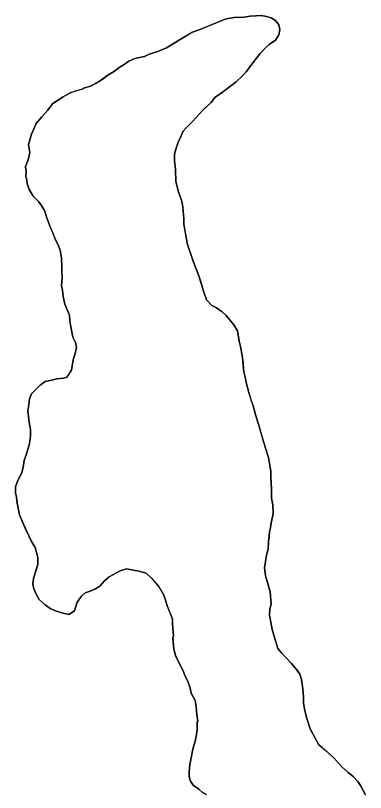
# Model space of a CAD drawing. Extents: x 3172297 to 3210190, y 958463 to 983887.
# Drawn here: x 3188978 to 3189207, y 971922 to 972430 of the extents above; entities that cross this region are included whole.
import ezdxf

# ---------------------------------------------------------------- set-up
doc = ezdxf.new("R2010")
doc.units = 0
doc.layers.add('V-SITE-VEGE', color=7, linetype='Continuous')
doc.layers.add('V-TOPO-SHOR', color=7, linetype='Continuous')

msp = doc.modelspace()

# ---------------------------------------------------------------- linework, layer by layer
at = {"layer": 'V-SITE-VEGE'}
for p, q in [((3189115.67, 972428), (3189099.08, 972421.28)), ((3189120.79, 972428.84), (3189115.67, 972428)), ((3189127.4, 972429.07), (3189120.79, 972428.84)), ((3189131.31, 972429.63), (3189127.4, 972429.07)), ((3189138.52, 972430.15), (3189131.31, 972429.63)), ((3189142.12, 972429.51), (3189138.52, 972430.15)), ((3189145.11, 972428.57), (3189142.12, 972429.51)), ((3189148.09, 972426.74), (3189145.11, 972428.57)), ((3189150.17, 972424.01), (3189148.09, 972426.74)), ((3189150.73, 972421), (3189150.17, 972424.01)), ((3189093.65, 972419.24), (3189085.49, 972414.53)), ((3189099.08, 972421.28), (3189093.65, 972419.24)), ((3189147.95, 972414.12), (3189150.09, 972417.41)), ((3189150.09, 972417.41), (3189150.73, 972421)), ((3189085.49, 972414.53), (3189076.72, 972408.92)), ((3189143.72, 972411.17), (3189147.95, 972414.12)), ((3189070.99, 972406.58), (3189065.26, 972404.84)), ((3189076.72, 972408.92), (3189070.99, 972406.58)), ((3189137.94, 972405.23), (3189140.98, 972408.5)), ((3189140.98, 972408.5), (3189143.72, 972411.17)), ((3189055.92, 972401.94), (3189052, 972400.18)), ((3189062.24, 972403.37), (3189055.92, 972401.94)), ((3189065.26, 972404.84), (3189062.24, 972403.37)), ((3189133.07, 972399.28), (3189137.94, 972405.23)), ((3189048.97, 972398.11), (3189045.64, 972396.05)), ((3189052, 972400.18), (3189048.97, 972398.11)), ((3189130.63, 972396), (3189133.07, 972399.28)), ((3189042.62, 972393.68), (3189038.38, 972391.03)), ((3189045.64, 972396.05), (3189042.62, 972393.68)), ((3189126.37, 972390.64), (3189128.8, 972393.32)), ((3189128.8, 972393.32), (3189130.63, 972396)), ((3189032.93, 972387.18), (3189026.89, 972383.95)), ((3189038.38, 972391.03), (3189032.93, 972387.18)), ((3189111.82, 972378.79), (3189122.12, 972386.79)), ((3189122.12, 972386.79), (3189126.37, 972390.64)), ((3189022.07, 972382.2), (3189013.63, 972379.59)), ((3189022.37, 972382.5), (3189022.07, 972382.2)), ((3189026.89, 972383.95), (3189022.37, 972382.5)), ((3189009.09, 972376.94), (3189002.44, 972372.51)), ((3189013.63, 972379.59), (3189009.09, 972376.94)), ((3189105.75, 972373.16), (3189108.49, 972376.73)), ((3189108.49, 972376.73), (3189111.82, 972378.79)), ((3189002.44, 972372.51), (3188998.78, 972368.04)), ((3189100.29, 972368.11), (3189105.75, 972373.16)), ((3188998.78, 972368.04), (3188995.13, 972363.88)), ((3189093.6, 972360.68), (3189100.29, 972368.11)), ((3188995.13, 972363.88), (3188991.48, 972359.42)), ((3189089.65, 972356.82), (3189093.6, 972360.68)), ((3188991.48, 972359.42), (3188988.4, 972352.54)), ((3189087.52, 972354.44), (3189089.65, 972356.82)), ((3188988.4, 972352.54), (3188986.52, 972345.66)), ((3189085.06, 972349.06), (3189087.52, 972354.44)), ((3188986.52, 972345.66), (3188987.36, 972340.54)), ((3189083.2, 972343.97), (3189084.13, 972346.67)), ((3189084.13, 972346.67), (3189085.06, 972349.06)), ((3188987.36, 972340.54), (3188986.11, 972335.75)), ((3189081.95, 972339.48), (3189083.2, 972343.97)), ((3188986.11, 972335.75), (3188984.56, 972331.26)), ((3189081.9, 972334.98), (3189081.95, 972339.48)), ((3188984.56, 972331.26), (3188984.82, 972327.66)), ((3189082.44, 972329.27), (3189081.9, 972334.98)), ((3188984.82, 972327.66), (3188984.78, 972324.65)), ((3189082.65, 972321.46), (3189082.44, 972329.27)), ((3188984.78, 972324.65), (3188985.08, 972323.75)), ((3188985.08, 972323.75), (3188985.63, 972320.14)), ((3188985.63, 972320.14), (3188986.79, 972316.22)), ((3189084.38, 972314.83), (3189082.65, 972321.46)), ((3188986.79, 972316.22), (3188989.45, 972311.99)), ((3189086.71, 972308.5), (3189084.38, 972314.83)), ((3188989.45, 972311.99), (3188993.01, 972308.35)), ((3188993.01, 972308.35), (3188994.78, 972305.92)), ((3188994.78, 972305.92), (3188996.85, 972302.6)), ((3189087.27, 972304.89), (3189086.71, 972308.5)), ((3189088.08, 972297.07), (3189087.27, 972304.89)), ((3188996.85, 972302.6), (3188998.59, 972297.17)), ((3188998.59, 972297.17), (3189000.63, 972291.74)), ((3189088.04, 972293.47), (3189088.08, 972297.07)), ((3189000.63, 972291.74), (3189004.14, 972283.29)), ((3189090.3, 972280.23), (3189088.04, 972293.47)), ((3189004.14, 972283.29), (3189005.61, 972280.58)), ((3189005.61, 972280.58), (3189007.07, 972276.66)), ((3189094.37, 972268.77), (3189090.3, 972280.23)), ((3189007.07, 972276.66), (3189007.91, 972271.54)), ((3189007.91, 972271.54), (3189008.15, 972265.83)), ((3189008.15, 972265.83), (3189008.12, 972262.83)), ((3189097.88, 972259.72), (3189094.37, 972268.77)), ((3189008.12, 972262.83), (3189008.37, 972258.62)), ((3189100.77, 972249.78), (3189097.88, 972259.72)), ((3189008.37, 972258.62), (3189008.01, 972253.22)), ((3189008.01, 972253.22), (3189008.58, 972250.21)), ((3189008.58, 972250.21), (3189009.14, 972246.3)), ((3189102.81, 972244.05), (3189100.77, 972249.78)), ((3189009.14, 972246.3), (3189010.28, 972241.18)), ((3189106.37, 972240.41), (3189102.81, 972244.05)), ((3189010.28, 972241.18), (3189013.2, 972233.94)), ((3189109.35, 972238.87), (3189106.37, 972240.41)), ((3189112.93, 972236.13), (3189109.35, 972238.87)), ((3189013.2, 972233.94), (3189013.46, 972230.34)), ((3189115.61, 972233.7), (3189112.93, 972236.13)), ((3189120.64, 972227.64), (3189115.61, 972233.7)), ((3189013.46, 972230.34), (3189014.02, 972226.43)), ((3189014.02, 972226.43), (3189015.44, 972219.5)), ((3189123, 972223.71), (3189120.64, 972227.64)), ((3189124.13, 972217.08), (3189123, 972223.71)), ((3189015.44, 972219.5), (3189017.21, 972216.18)), ((3189017.21, 972216.18), (3189017.77, 972212.87)), ((3189124.99, 972213.47), (3189124.13, 972217.08)), ((3189126.41, 972206.25), (3189124.99, 972213.47)), ((3189017.13, 972209.87), (3189015.58, 972204.79)), ((3189017.77, 972212.87), (3189017.13, 972209.87)), ((3189015.58, 972204.79), (3189014.6, 972197.89)), ((3189126.93, 972198.73), (3189126.41, 972206.25)), ((3189014.6, 972197.89), (3189011.54, 972193.42)), ((3189127.21, 972196.93), (3189126.93, 972198.73)), ((3189009.44, 972192.84), (3189004.93, 972192.29)), ((3189011.54, 972193.42), (3189009.44, 972192.84)), ((3189128.07, 972193.32), (3189127.21, 972196.93)), ((3189128.63, 972190.01), (3189128.07, 972193.32)), ((3188994.07, 972188.21), (3188988.3, 972182.57)), ((3188997.4, 972190.57), (3188994.07, 972188.21)), ((3189001.61, 972191.43), (3188997.4, 972190.57)), ((3189004.93, 972192.29), (3189001.61, 972191.43)), ((3189130.36, 972183.38), (3189128.63, 972190.01)), ((3188988.3, 972182.57), (3188987.06, 972179.28)), ((3189133.26, 972174.64), (3189130.36, 972183.38)), ((3188987.06, 972179.28), (3188986.72, 972175.38)), ((3188986.72, 972175.38), (3188986.07, 972171.48)), ((3189134.99, 972168.01), (3189133.26, 972174.64)), ((3188986.07, 972171.48), (3188986.89, 972163.96)), ((3189136.73, 972162.59), (3189134.99, 972168.01)), ((3188986.89, 972163.96), (3188987.74, 972159.15)), ((3189141.36, 972146.92), (3189136.73, 972162.59)), ((3188987.74, 972159.15), (3188987.69, 972154.95)), ((3188987.69, 972154.95), (3188987.04, 972149.85)), ((3188987.04, 972149.85), (3188985.16, 972143.26)), ((3188985.16, 972143.26), (3188983.61, 972138.77)), ((3189143.4, 972140.89), (3189141.36, 972146.92)), ((3188983.61, 972138.77), (3188982.96, 972134.28)), ((3189144.8, 972131.87), (3189143.4, 972140.89)), ((3188982.96, 972134.28), (3188982.02, 972130.98)), ((3189144.75, 972127.66), (3189144.8, 972131.87)), ((3188982.02, 972130.98), (3188978.95, 972124.71)), ((3189145.27, 972120.15), (3189144.75, 972127.66)), ((3188978.01, 972121.72), (3188977.97, 972117.82)), ((3188978.95, 972124.71), (3188978.01, 972121.72)), ((3188977.97, 972117.82), (3188978.53, 972114.8)), ((3189145.2, 972114.14), (3189145.27, 972120.15)), ((3188978.53, 972114.8), (3188979.09, 972110.89)), ((3189146.05, 972109.93), (3189145.2, 972114.14)), ((3188979.09, 972110.89), (3188980.51, 972103.37)), ((3189146.29, 972104.22), (3189146.05, 972109.93)), ((3188980.51, 972103.37), (3188982.85, 972097.64)), ((3189145.02, 972097.93), (3189146.29, 972104.22)), ((3188982.85, 972097.64), (3188986.96, 972089.18)), ((3189144.69, 972094.93), (3189145.02, 972097.93)), ((3189143.38, 972085.93), (3189144.05, 972091.93)), ((3189144.05, 972091.93), (3189144.69, 972094.93)), ((3188986.96, 972089.18), (3188988.12, 972086.17)), ((3188988.12, 972086.17), (3188990.78, 972081.93)), ((3189143.03, 972081.13), (3189143.38, 972085.93)), ((3188990.78, 972081.93), (3188992.51, 972075.31)), ((3189141.77, 972076.04), (3189143.03, 972081.13)), ((3189141.43, 972072.44), (3189141.77, 972076.04)), ((3188992.46, 972070.81), (3188989.65, 972061.53)), ((3188992.51, 972075.31), (3188992.46, 972070.81)), ((3189140.79, 972068.84), (3189141.43, 972072.44)), ((3189039.22, 972062.77), (3189046.46, 972066.6)), ((3189046.46, 972066.6), (3189050.39, 972068.05)), ((3189050.39, 972068.05), (3189058.48, 972066.46)), ((3189058.48, 972066.46), (3189063.27, 972065.21)), ((3189141.33, 972063.43), (3189140.79, 972068.84)), ((3188989.65, 972061.53), (3188989.31, 972057.93)), ((3189036.18, 972060.1), (3189039.22, 972062.77)), ((3189063.27, 972065.21), (3189066.83, 972061.86)), ((3189066.83, 972061.86), (3189071.58, 972056.41)), ((3189144.52, 972052.89), (3189141.33, 972063.43)), ((3188989.31, 972057.93), (3188989.88, 972054.92)), ((3189030.12, 972054.77), (3189033.14, 972056.53)), ((3189033.14, 972056.53), (3189036.18, 972060.1)), ((3189071.58, 972056.41), (3189074.82, 972050.66)), ((3188989.88, 972054.92), (3188991.63, 972050.99)), ((3188991.63, 972050.99), (3188993.4, 972047.97)), ((3189021.06, 972050.06), (3189023.48, 972052.14)), ((3189023.48, 972052.14), (3189026.8, 972053.31)), ((3189026.8, 972053.31), (3189030.12, 972054.77)), ((3189074.82, 972050.66), (3189076.28, 972046.74)), ((3189145.02, 972044.77), (3189144.52, 972052.89)), ((3188993.4, 972047.97), (3188997.27, 972044.32)), ((3189016.44, 972040.51), (3189018.31, 972046.19)), ((3189018.31, 972046.19), (3189021.06, 972050.06)), ((3189076.28, 972046.74), (3189077.14, 972043.73)), ((3188997.27, 972044.32), (3189000.54, 972041.88)), ((3189000.54, 972041.88), (3189004.13, 972040.34)), ((3189004.13, 972040.34), (3189008.32, 972039.09)), ((3189012.81, 972038.14), (3189016.44, 972040.51)), ((3189077.14, 972043.73), (3189080.65, 972034.98)), ((3189144.04, 972037.58), (3189144.09, 972041.48)), ((3189144.09, 972041.48), (3189145.02, 972044.77)), ((3189008.32, 972039.09), (3189012.81, 972038.14)), ((3189145.74, 972028.25), (3189144.04, 972037.58)), ((3189080.65, 972034.98), (3189080.62, 972031.98)), ((3189080.62, 972031.98), (3189080.88, 972028.97)), ((3189080.88, 972028.97), (3189081.13, 972024.17)), ((3189148.05, 972020.11), (3189145.74, 972028.25)), ((3189081.13, 972024.17), (3189080.81, 972022.97)), ((3189080.81, 972022.97), (3189081.33, 972015.45)), ((3189149.51, 972015.89), (3189148.05, 972020.11)), ((3189081.33, 972015.45), (3189082.78, 972010.63)), ((3189151.88, 972012.86), (3189149.51, 972015.89)), ((3189082.78, 972010.63), (3189084.54, 972007.31)), ((3189158.11, 972006.19), (3189151.88, 972012.86)), ((3189084.54, 972007.31), (3189088.07, 972000.06)), ((3189161.67, 972001.94), (3189158.11, 972006.19)), ((3189088.07, 972000.06), (3189088.35, 971998.86)), ((3189163.73, 971998.92), (3189161.67, 972001.94)), ((3189088.35, 971998.86), (3189090.7, 971993.73)), ((3189164.9, 971995.6), (3189163.73, 971998.92)), ((3189165.73, 971989.28), (3189164.9, 971995.6)), ((3189090.7, 971993.73), (3189092.16, 971989.81)), ((3189092.16, 971989.81), (3189092.72, 971986.5)), ((3189166.27, 971983.87), (3189165.73, 971989.28)), ((3189092.72, 971986.5), (3189095.37, 971981.66)), ((3189095.37, 971981.66), (3189095.93, 971977.75)), ((3189166.23, 971980.27), (3189166.27, 971983.87)), ((3189166.78, 971976.36), (3189166.23, 971980.27)), ((3189095.93, 971977.75), (3189096.46, 971972.34)), ((3189168.22, 971970.64), (3189166.78, 971976.36)), ((3189096.46, 971972.34), (3189097.02, 971968.13)), ((3189170.54, 971963.1), (3189168.22, 971970.64)), ((3189096.71, 971967.53), (3189096.66, 971962.73)), ((3189097.02, 971968.13), (3189096.71, 971967.53)), ((3189096.32, 971959.43), (3189095.37, 971955.23)), ((3189096.66, 971962.73), (3189096.32, 971959.43)), ((3189172.6, 971959.48), (3189170.54, 971963.1)), ((3189176.13, 971952.83), (3189172.6, 971959.48)), ((3189095.37, 971955.23), (3189093.81, 971949.85)), ((3189093.81, 971949.85), (3189092.85, 971944.15)), ((3189178.51, 971951), (3189176.13, 971952.83)), ((3189185.95, 971944.31), (3189178.51, 971951)), ((3189092.85, 971944.15), (3189091.9, 971939.96)), ((3189191.28, 971938.25), (3189185.95, 971944.31)), ((3189091.9, 971939.96), (3189091.55, 971935.16)), ((3189091.55, 971935.16), (3189091.51, 971931.85)), ((3189195.45, 971934.59), (3189191.28, 971938.25)), ((3189198.42, 971932.16), (3189195.45, 971934.59)), ((3189091.51, 971931.85), (3189092.38, 971928.84)), ((3189092.38, 971928.84), (3189094.15, 971926.42)), ((3189201.69, 971928.82), (3189198.42, 971932.16)), ((3189203.46, 971926.09), (3189201.69, 971928.82)), ((3189094.15, 971926.42), (3189097.73, 971923.68)), ((3189097.73, 971923.68), (3189100.1, 971921.55)), ((3189206.7, 971920.05), (3189203.46, 971926.09))]:
    msp.add_line(p, q, dxfattribs=at)
at = {"layer": 'V-TOPO-SHOR'}
for points in [[(3189010.28, 972241.18), (3189009.14, 972246.3), (3189008.58, 972250.21), (3189008.01, 972253.22), (3189008.37, 972258.62), (3189008.12, 972262.83), (3189008.15, 972265.83), (3189007.91, 972271.54), (3189007.07, 972276.66), (3189005.61, 972280.58), (3189004.14, 972283.29), (3189002.68, 972286.92), (3189000.63, 972291.74), (3188998.59, 972297.17), (3188996.85, 972302.6), (3188994.78, 972305.92), (3188993.01, 972308.35), (3188989.45, 972311.99), (3188986.79, 972316.22), (3188985.63, 972320.14), (3188985.08, 972323.75), (3188984.78, 972324.65), (3188984.82, 972327.66), (3188984.56, 972331.26), (3188986.11, 972335.75), (3188987.36, 972340.54), (3188986.52, 972345.66), (3188988.4, 972352.54), (3188991.48, 972359.42), (3188995.13, 972363.88), (3188998.78, 972368.04), (3189002.44, 972372.51), (3189006.37, 972375.17), (3189009.09, 972376.94), (3189013.63, 972379.59), (3189017.25, 972380.75), (3189022.07, 972382.2), (3189022.37, 972382.5), (3189026.89, 972383.95), (3189030.21, 972385.71), (3189032.93, 972387.18), (3189035.96, 972389.25), (3189038.38, 972391.03), (3189042.62, 972393.68), (3189045.64, 972396.05), (3189048.97, 972398.11), (3189052, 972400.18), (3189055.92, 972401.94), (3189062.24, 972403.37), (3189065.26, 972404.84), (3189070.99, 972406.58), (3189076.72, 972408.92), (3189082.77, 972412.75), (3189085.49, 972414.53), (3189090.63, 972417.47), (3189093.65, 972419.24), (3189099.08, 972421.28), (3189103.31, 972423.03), (3189109.04, 972425.37), (3189115.67, 972428), (3189120.79, 972428.84), (3189127.4, 972429.07), (3189131.31, 972429.63), (3189135.22, 972429.89), (3189138.52, 972430.15), (3189142.12, 972429.51), (3189145.11, 972428.57), (3189148.09, 972426.74), (3189150.17, 972424.01), (3189150.73, 972421), (3189150.09, 972417.41), (3189147.95, 972414.12), (3189143.72, 972411.17), (3189140.98, 972408.5), (3189137.94, 972405.23), (3189133.07, 972399.28), (3189130.63, 972396), (3189128.8, 972393.32), (3189126.37, 972390.64), (3189122.12, 972386.79), (3189114.85, 972381.16), (3189111.82, 972378.79), (3189108.49, 972376.73), (3189105.75, 972373.16), (3189101.81, 972369.6), (3189100.29, 972368.11), (3189098.46, 972366.03), (3189093.6, 972360.68), (3189089.65, 972356.82), (3189087.52, 972354.44), (3189085.06, 972349.06), (3189084.13, 972346.67), (3189083.2, 972343.97), (3189081.95, 972339.48), (3189081.9, 972334.98), (3189082.44, 972329.27), (3189082.65, 972321.46), (3189084.38, 972314.83), (3189086.71, 972308.5), (3189087.27, 972304.89), (3189088.08, 972297.07)], [(3189088.08, 972297.07), (3189088.04, 972293.47), (3189088.89, 972288.35), (3189090.3, 972280.23), (3189094.37, 972268.77), (3189096.41, 972263.34), (3189097.88, 972259.72), (3189099.03, 972255.81), (3189100.77, 972249.78), (3189102.81, 972244.05), (3189106.37, 972240.41), (3189109.35, 972238.87), (3189112.93, 972236.13), (3189115.61, 972233.7), (3189120.64, 972227.64), (3189123, 972223.71), (3189124.13, 972217.08), (3189124.99, 972213.47), (3189126.41, 972206.25), (3189126.67, 972202.34), (3189126.93, 972198.73), (3189127.21, 972196.93), (3189128.07, 972193.32), (3189128.63, 972190.01), (3189130.36, 972183.38), (3189132.1, 972177.96), (3189133.26, 972174.64), (3189134.99, 972168.01), (3189136.73, 972162.59), (3189138.76, 972155.66), (3189141.36, 972146.92), (3189143.4, 972140.89), (3189143.95, 972136.98), (3189144.8, 972131.87), (3189144.75, 972127.66), (3189145.01, 972124.36), (3189145.27, 972120.15), (3189145.2, 972114.14), (3189146.05, 972109.93), (3189146.29, 972104.22), (3189145.02, 972097.93), (3189144.69, 972094.93), (3189144.05, 972091.93), (3189143.72, 972088.93), (3189143.38, 972085.93), (3189143.03, 972081.13), (3189141.77, 972076.04), (3189141.43, 972072.44), (3189140.79, 972068.84), (3189141.33, 972063.43), (3189142.2, 972060.42), (3189144.52, 972052.89), (3189145.02, 972044.77), (3189144.09, 972041.48), (3189144.04, 972037.58), (3189145.74, 972028.25), (3189148.05, 972020.11), (3189149.51, 972015.89), (3189151.88, 972012.86), (3189158.11, 972006.19), (3189161.67, 972001.94), (3189163.73, 971998.92), (3189164.9, 971995.6), (3189165.73, 971989.28), (3189166.27, 971983.87), (3189166.23, 971980.27), (3189166.78, 971976.36), (3189168.22, 971970.64), (3189170.54, 971963.1), (3189172.6, 971959.48), (3189174.37, 971956.15), (3189176.13, 971952.83), (3189178.51, 971951), (3189181.19, 971948.57), (3189185.95, 971944.31), (3189191.28, 971938.25), (3189195.45, 971934.59), (3189198.42, 971932.16), (3189201.69, 971928.82), (3189203.46, 971926.09), (3189206.7, 971920.05)], [(3189092.85, 971944.15), (3189093.81, 971949.85), (3189095.37, 971955.23), (3189096.32, 971959.43), (3189096.66, 971962.73), (3189096.71, 971967.53), (3189097.02, 971968.13), (3189096.46, 971972.34), (3189095.93, 971977.75), (3189095.37, 971981.66), (3189092.72, 971986.5), (3189092.16, 971989.81), (3189090.7, 971993.73), (3189088.35, 971998.86), (3189088.07, 972000.06), (3189087.19, 972001.87), (3189084.54, 972007.31), (3189082.78, 972010.63), (3189081.33, 972015.45), (3189081.08, 972019.66), (3189080.81, 972022.97), (3189081.13, 972024.17), (3189080.88, 972028.97), (3189080.62, 972031.98), (3189080.63, 972033.48), (3189080.65, 972034.98), (3189078.9, 972039.51), (3189077.73, 972042.22), (3189077.14, 972043.73), (3189076.28, 972046.74), (3189074.82, 972050.66), (3189071.58, 972056.41), (3189069.21, 972059.13), (3189066.83, 972061.86), (3189063.27, 972065.21), (3189058.48, 972066.46), (3189050.39, 972068.05), (3189046.46, 972066.6), (3189039.22, 972062.77), (3189036.18, 972060.1), (3189033.14, 972056.53), (3189030.12, 972054.77), (3189026.8, 972053.3), (3189023.48, 972052.14), (3189021.06, 972050.06), (3189018.31, 972046.19), (3189016.44, 972040.51), (3189012.81, 972038.14), (3189008.32, 972039.09), (3189004.13, 972040.34), (3189000.54, 972041.88), (3188997.27, 972044.32), (3188993.4, 972047.97), (3188991.63, 972050.99), (3188989.88, 972054.92), (3188989.31, 972057.93), (3188989.65, 972061.53), (3188991.52, 972067.51), (3188992.46, 972070.81), (3188992.51, 972075.31), (3188990.78, 972081.93), (3188988.12, 972086.17), (3188986.96, 972089.18), (3188984.31, 972094.62), (3188982.85, 972097.64), (3188980.51, 972103.37), (3188979.09, 972110.89), (3188978.53, 972114.8), (3188977.97, 972117.82), (3188978.01, 972121.72), (3188978.95, 972124.71), (3188982.02, 972130.98), (3188982.96, 972134.28), (3188983.61, 972138.77), (3188985.16, 972143.26), (3188987.04, 972149.85), (3188987.69, 972154.95), (3188987.74, 972159.15), (3188986.89, 972163.96), (3188986.07, 972171.48), (3188986.72, 972175.38), (3188987.06, 972179.28), (3188988.3, 972182.57), (3188990.73, 972184.94), (3188994.07, 972188.21), (3188997.4, 972190.57), (3189001.61, 972191.43), (3189004.93, 972192.29), (3189009.44, 972192.84), (3189011.54, 972193.42), (3189012.77, 972195.21), (3189014.6, 972197.89), (3189015.58, 972204.79), (3189017.13, 972209.87), (3189017.77, 972212.87), (3189017.21, 972216.18), (3189015.44, 972219.5), (3189014.02, 972226.43), (3189013.46, 972230.34), (3189013.2, 972233.94), (3189010.28, 972241.18)], [(3189102.79, 971920.02), (3189100.1, 971921.55), (3189097.73, 971923.68), (3189094.15, 971926.42), (3189092.38, 971928.84), (3189091.51, 971931.85), (3189091.55, 971935.16), (3189091.9, 971939.96), (3189092.85, 971944.15)]]:
    msp.add_lwpolyline(points, dxfattribs=at)

doc.saveas('drawing.dxf')
